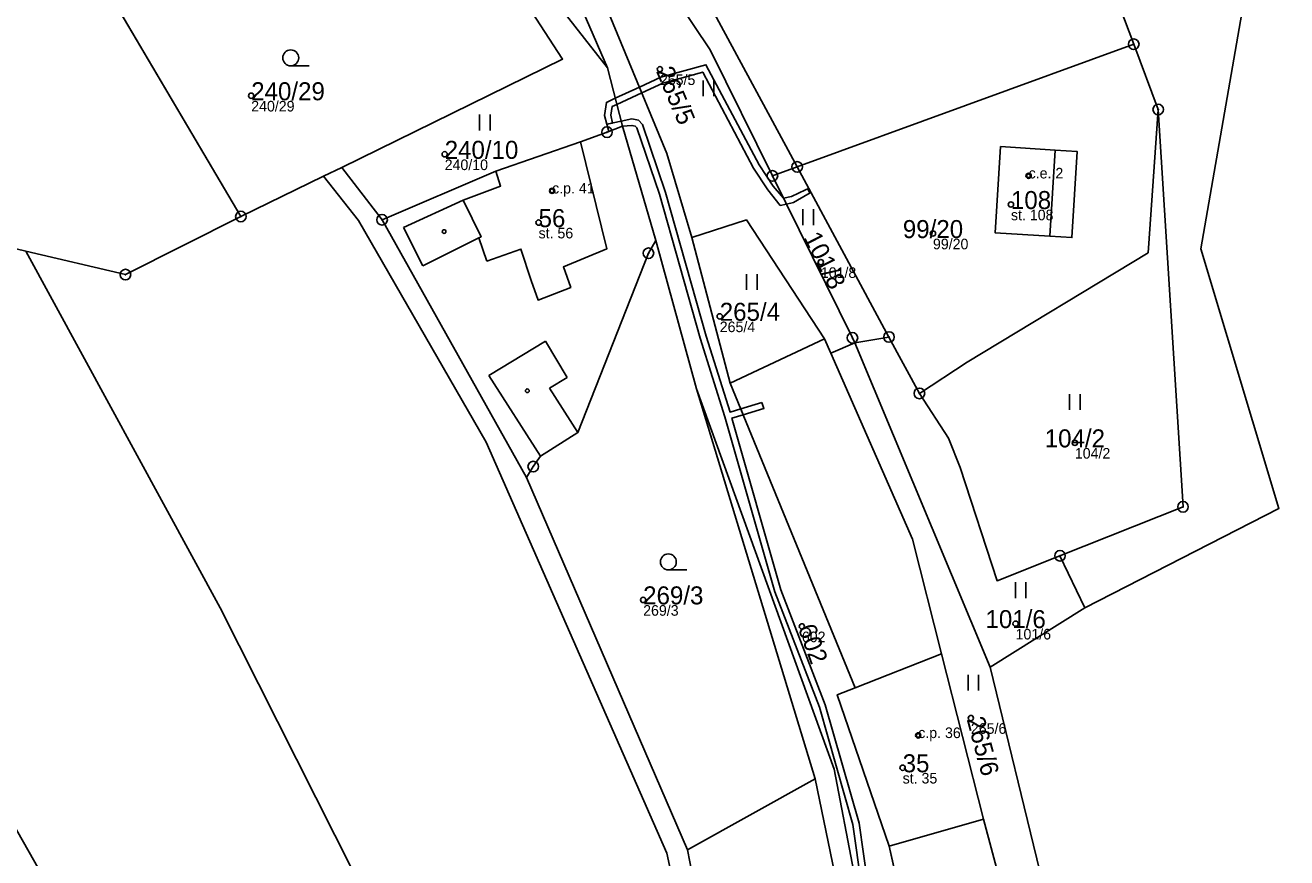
# Model space of a CAD drawing. Extents: x -680203 to -673936, y -1102717 to -1093650.
# Drawn here: x -677835.2 to -677716.1, y -1095480.5 to -1095401.9 of the extents above; entities that cross this region are included whole.
import ezdxf

# ---------------------------------------------------------------- set-up
doc = ezdxf.new("R2010")
doc.units = 0
for name, color, linetype in [('Definiční body', 7, 'Continuous'), ('Horni', 7, 'Continuous'), ('SOxx01xx_ŽSp_násyp_plocha', 7, 'Continuous'), ('SOxx02xx_Koleje_param další_Popis10', 7, 'Continuous'), ('SOxxxxxx_Koleje_hlavní_body_Popis10', 7, 'Continuous'), ('SOxxxxxx_Koleje_LN_parametry_Popis10', 7, 'Continuous'), ('SOxxxxxx_Koleje_param další_Popis10', 7, 'Continuous'), ('SOxxxxxx_Osa_bod_P', 7, 'Continuous'), ('SOxxxxxx_Staničení_Popis10', 7, 'Continuous'), ('x_prac', 7, 'Continuous')]:
    doc.layers.add(name, color=color, linetype=linetype)

msp = doc.modelspace()

# ---------------------------------------------------------------- linework, layer by layer
at = {"layer": 'Definiční body'}
for centre in [(-677775.28, -1095406.05), (-677813.85, -1095408.55), (-677795.59, -1095414.08), (-677740.48, -1095416.11), (-677785.45, -1095417.53), (-677742.15, -1095418.82), (-677786.73, -1095420.53), (-677749.51, -1095421.56), (-677760.09, -1095424.26), (-677769.63, -1095429.38), (-677736.12, -1095441.32), (-677776.86, -1095456.15), (-677761.88, -1095458.65), (-677741.71, -1095458.39), (-677745.93, -1095467.3), (-677750.9, -1095468.94), (-677752.37, -1095471.99)]:
    msp.add_circle(centre, 0.25, dxfattribs=at)
at = {"layer": 'Horni'}
for points in [[(-677791.62, -1095424.17), (-677788.4, -1095423.03), (-677787.44, -1095425.99), (-677786.78, -1095427.85), (-677783.7, -1095426.65), (-677784.39, -1095424.72), (-677780.29, -1095423.01), (-677782.76, -1095412.9), (-677790.77, -1095415.67), (-677790.32, -1095417.08), (-677793.84, -1095418.41), (-677792.15, -1095421.87), (-677792.36, -1095421.98)], [(-677743.64, -1095421.49), (-677738.49, -1095421.82), (-677737.98, -1095413.68), (-677743.12, -1095413.35)], [(-677744.73, -1095476.83), (-677748.69, -1095461.23), (-677756.85, -1095464.44), (-677758.54, -1095465.1), (-677753.64, -1095479.4)]]:
    msp.add_lwpolyline(points, close=True, dxfattribs=at)
at = {"layer": 'SOxx01xx_ŽSp_násyp_plocha'}
for points in [[(-677819.24, -1095351.84), (-677817.72, -1095354.42), (-677816.65, -1095355.9), (-677809.7, -1095367.39), (-677805.37, -1095373.24), (-677790.72, -1095392.48), (-677780.21, -1095405.92), (-677786.49, -1095391.46), (-677796.41, -1095375.44), (-677811.99, -1095355.93), (-677821.69, -1095342.2), (-677826.83, -1095331.1), (-677829.07, -1095325.68), (-677831.98, -1095315.97), (-677836.68, -1095301.1), (-677840.04, -1095302.03), (-677837.36, -1095309.07), (-677831.26, -1095325.75), (-677823.54, -1095346.07), (-677820.41, -1095349.85)], [(-677739.98, -1095386.58), (-677744.31, -1095331.4), (-677789.81, -1095372.06), (-677786.88, -1095375.18), (-677770.34, -1095400.4), (-677762.32, -1095415.27), (-677730.56, -1095403.69), (-677732.67, -1095398.07)], [(-677770.54, -1095404.23), (-677790.06, -1095375.08), (-677791.52, -1095373.59), (-677805.95, -1095358.79), (-677793.04, -1095376.5), (-677782.48, -1095394.97), (-677774.62, -1095414), (-677772.25, -1095421.95), (-677767.11, -1095420.28), (-677759.75, -1095431.51), (-677759.16, -1095432.85), (-677756.87, -1095431.87), (-677757.11, -1095431.41), (-677764.66, -1095416.12)], [(-677835.12, -1095423.21), (-677825.72, -1095425.44), (-677814.82, -1095419.95), (-677828.18, -1095397.34), (-677846.27, -1095365.91), (-677853.53, -1095366.35), (-677864.56, -1095416.22), (-677842.44, -1095421.47)], [(-677601.89, -1095653.76), (-677597.41, -1095629.12), (-677594, -1095565.52), (-677621.39, -1095480.02), (-677620.05, -1095471.91), (-677625.68, -1095420.14), (-677631.32, -1095408.39), (-677640.62, -1095404.63), (-677662, -1095379.12), (-677662.05, -1095392.69), (-677667.06, -1095392.78), (-677680.62, -1095373.48), (-677699.43, -1095370.5), (-677718.49, -1095390.07), (-677724.22, -1095423), (-677716.86, -1095447.53), (-677735.17, -1095456.9), (-677744.11, -1095462.5), (-677739.41, -1095481.75), (-677718.68, -1095563.96), (-677728.45, -1095609.33), (-677671.37, -1095622.6), (-677676.03, -1095639.64)], [(-677789.81, -1095372.06), (-677790.35, -1095372.53), (-677791.52, -1095373.59), (-677790.06, -1095375.08), (-677770.54, -1095404.23), (-677764.66, -1095416.12), (-677762.32, -1095415.27), (-677770.34, -1095400.4), (-677786.88, -1095375.18)], [(-677805.37, -1095373.24), (-677801.21, -1095379.32), (-677784.46, -1095405.1), (-677805.29, -1095415.32), (-677801.5, -1095420.26), (-677790.77, -1095415.67), (-677782.76, -1095412.9), (-677780.27, -1095411.99), (-677778.82, -1095411.44), (-677780.21, -1095405.92), (-677790.72, -1095392.48)], [(-677801.21, -1095379.32), (-677828.18, -1095397.34), (-677814.82, -1095419.95), (-677807.04, -1095416.13), (-677805.29, -1095415.32), (-677784.46, -1095405.1)], [(-677746.28, -1095433.69), (-677729.19, -1095423.38), (-677728.25, -1095409.85), (-677730.56, -1095403.69), (-677762.32, -1095415.27), (-677753.66, -1095431.33), (-677750.79, -1095436.65)], [(-677750.79, -1095436.65), (-677748.05, -1095440.88), (-677746.94, -1095443.65), (-677743.46, -1095454.34), (-677737.52, -1095451.98), (-677725.91, -1095447.36), (-677728.25, -1095409.85), (-677729.19, -1095423.38), (-677746.28, -1095433.69)], [(-677787.23, -1095443.56), (-677786.55, -1095442.59), (-677783.03, -1095440.35), (-677776.36, -1095423.42), (-677775.65, -1095422.23), (-677778.82, -1095411.44), (-677780.27, -1095411.99), (-677782.76, -1095412.9), (-677790.77, -1095415.67), (-677801.5, -1095420.26), (-677787.87, -1095444.59)], [(-677842.44, -1095421.47), (-677864.56, -1095416.22), (-677880.74, -1095412.15), (-677866.98, -1095437.72), (-677887.09, -1095452.13), (-677861.57, -1095502.88), (-677851.99, -1095534.06), (-677838.44, -1095593.21), (-677807.88, -1095594.61), (-677818.77, -1095526.91), (-677830.91, -1095486.84), (-677860.76, -1095434.18), (-677841.94, -1095422.47)], [(-677738.49, -1095421.82), (-677743.64, -1095421.49), (-677743.12, -1095413.35), (-677737.98, -1095413.68), (-677735.89, -1095413.82), (-677736.4, -1095421.95)], [(-677738.49, -1095421.82), (-677736.4, -1095421.95), (-677735.89, -1095413.82), (-677737.98, -1095413.68), (-677743.12, -1095413.35), (-677743.64, -1095421.49)], [(-677780.22, -1095620.68), (-677764.99, -1095618.35), (-677765.18, -1095604.1), (-677766.36, -1095589.38), (-677759.47, -1095550.38), (-677774.61, -1095480.07), (-677791.68, -1095441.25), (-677803.72, -1095420.33), (-677807.04, -1095416.13), (-677814.82, -1095419.95), (-677825.72, -1095425.44), (-677835.12, -1095423.21), (-677816.78, -1095456.88), (-677800.55, -1095489.09), (-677792.05, -1095526.95)], [(-677772.66, -1095479.73), (-677787.87, -1095444.59), (-677801.5, -1095420.26), (-677805.29, -1095415.32), (-677807.04, -1095416.13), (-677803.72, -1095420.33), (-677791.68, -1095441.25), (-677774.61, -1095480.07), (-677759.47, -1095550.38), (-677766.36, -1095589.38), (-677765.18, -1095604.1), (-677764.99, -1095618.35), (-677780.22, -1095620.68), (-677779.4, -1095623), (-677762.89, -1095620.15), (-677763.62, -1095604.41), (-677764.56, -1095589.34), (-677758.23, -1095553.44), (-677757.73, -1095549.56), (-677759.22, -1095541.84), (-677760.64, -1095535.34), (-677763.05, -1095524.31), (-677768.72, -1095500.14)], [(-677764.66, -1095416.12), (-677757.11, -1095431.41), (-677756.87, -1095431.87), (-677753.66, -1095431.33), (-677762.32, -1095415.27)], [(-677768.65, -1095435.68), (-677759.75, -1095431.51), (-677767.11, -1095420.28), (-677772.25, -1095421.95)], [(-677804.17, -1095623.79), (-677782.65, -1095623.29), (-677779.4, -1095623), (-677780.22, -1095620.68), (-677792.05, -1095526.95), (-677800.55, -1095489.09), (-677816.78, -1095456.88), (-677835.12, -1095423.21), (-677842.44, -1095421.47), (-677841.94, -1095422.47), (-677860.76, -1095434.18), (-677830.91, -1095486.84), (-677818.77, -1095526.91), (-677807.88, -1095594.61)], [(-677775.65, -1095422.23), (-677776.36, -1095423.42), (-677783.03, -1095440.35), (-677786.55, -1095442.59), (-677787.23, -1095443.56), (-677787.87, -1095444.59), (-677772.66, -1095479.73), (-677760.61, -1095473.04), (-677771.82, -1095436.22)], [(-677759.16, -1095432.85), (-677759.75, -1095431.51), (-677768.65, -1095435.68), (-677756.85, -1095464.44), (-677758.54, -1095465.1), (-677753.64, -1095479.4), (-677744.73, -1095476.83), (-677748.69, -1095461.23), (-677751.44, -1095450.42)], [(-677744.11, -1095462.5), (-677756.87, -1095431.87), (-677759.16, -1095432.85), (-677751.44, -1095450.42), (-677748.69, -1095461.23), (-677744.73, -1095476.83), (-677743.17, -1095482.73), (-677739.41, -1095481.75)], [(-677756.87, -1095431.87), (-677744.11, -1095462.5), (-677735.17, -1095456.9), (-677737.52, -1095451.98), (-677743.46, -1095454.34), (-677746.94, -1095443.65), (-677748.05, -1095440.88), (-677750.79, -1095436.65), (-677753.66, -1095431.33)], [(-677760.61, -1095473.04), (-677755.54, -1095497.74), (-677751.07, -1095523.15), (-677749, -1095534.05), (-677747.82, -1095540.26), (-677745.83, -1095539.98), (-677758.84, -1095472.11), (-677771.82, -1095436.22)], [(-677751.07, -1095523.15), (-677755.54, -1095497.74), (-677760.61, -1095473.04), (-677772.66, -1095479.73), (-677768.72, -1095500.14), (-677763.05, -1095524.31)], [(-677753.64, -1095479.4), (-677746.71, -1095509.87), (-677740.57, -1095534.37), (-677729.93, -1095532.82), (-677743.17, -1095482.73), (-677744.73, -1095476.83)]]:
    msp.add_lwpolyline(points, close=True, dxfattribs=at)
for points in [[(-677744.31, -1095331.4), (-677739.98, -1095386.58), (-677732.67, -1095398.07), (-677730.56, -1095403.69), (-677728.25, -1095409.85), (-677725.91, -1095447.36), (-677737.52, -1095451.98), (-677735.17, -1095456.9), (-677716.86, -1095447.53), (-677724.22, -1095423), (-677718.49, -1095390.07), (-677699.43, -1095370.5), (-677680.62, -1095373.48), (-677667.06, -1095392.78), (-677662.05, -1095392.69), (-677662, -1095379.12), (-677640.62, -1095404.63), (-677631.32, -1095408.39), (-677625.68, -1095420.14), (-677620.05, -1095471.91), (-677621.39, -1095480.02), (-677594, -1095565.52)], [(-677821.69, -1095342.2), (-677811.99, -1095355.93), (-677796.41, -1095375.44), (-677786.49, -1095391.46), (-677780.21, -1095405.92), (-677778.82, -1095411.44), (-677775.65, -1095422.23), (-677771.82, -1095436.22), (-677758.84, -1095472.11), (-677745.83, -1095539.98), (-677744.24, -1095548.94), (-677742.56, -1095566.74), (-677742.58, -1095570.72), (-677742.52, -1095604.37)], [(-677738.14, -1095607.81), (-677739.33, -1095550.81), (-677746.71, -1095509.87), (-677753.64, -1095479.4), (-677758.54, -1095465.1), (-677756.85, -1095464.44), (-677768.65, -1095435.68), (-677772.25, -1095421.95), (-677774.62, -1095414), (-677782.48, -1095394.97), (-677793.04, -1095376.5), (-677805.95, -1095358.79), (-677813.34, -1095350.4)]]:
    msp.add_lwpolyline(points, dxfattribs=at)
at = {"layer": 'SOxx02xx_Koleje_param další_Popis10'}
for centre, radius in [((-677730.56, -1095403.69), 0.5), ((-677730.56, -1095403.69), 0.0303), ((-677728.25, -1095409.85), 0.5), ((-677728.25, -1095409.85), 0.0303), ((-677780.27, -1095411.99), 0.5), ((-677780.27, -1095411.99), 0.0303), ((-677762.32, -1095415.27), 0.5), ((-677764.66, -1095416.12), 0.5), ((-677764.66, -1095416.12), 0.0303), ((-677762.32, -1095415.27), 0.0303), ((-677814.82, -1095419.95), 0.5), ((-677814.82, -1095419.95), 0.0303), ((-677801.5, -1095420.26), 0.5), ((-677801.5, -1095420.26), 0.0303), ((-677776.36, -1095423.42), 0.5), ((-677776.36, -1095423.42), 0.0303), ((-677825.72, -1095425.44), 0.5), ((-677825.72, -1095425.44), 0.0303), ((-677757.11, -1095431.41), 0.5), ((-677757.11, -1095431.41), 0.0303), ((-677753.66, -1095431.33), 0.5), ((-677753.66, -1095431.33), 0.0303), ((-677750.79, -1095436.65), 0.5), ((-677750.79, -1095436.65), 0.0303), ((-677787.23, -1095443.56), 0.5), ((-677787.23, -1095443.56), 0.0303), ((-677725.91, -1095447.36), 0.5), ((-677725.91, -1095447.36), 0.0303), ((-677737.52, -1095451.98), 0.5), ((-677737.52, -1095451.98), 0.0303)]:
    msp.add_circle(centre, radius, dxfattribs=at)
at = {"layer": 'SOxxxxxx_Koleje_hlavní_body_Popis10'}
for p, q in [((-677810.12, -1095405.73), (-677808.37, -1095405.73)), ((-677771.18, -1095408.6), (-677771.18, -1095407.1)), ((-677770.18, -1095408.6), (-677770.18, -1095407.1)), ((-677792.29, -1095411.83), (-677792.29, -1095410.33)), ((-677791.29, -1095411.83), (-677791.29, -1095410.33)), ((-677761.79, -1095420.77), (-677761.79, -1095419.27)), ((-677760.79, -1095420.77), (-677760.79, -1095419.27)), ((-677767.11, -1095426.89), (-677767.11, -1095425.39)), ((-677766.11, -1095426.89), (-677766.11, -1095425.39)), ((-677736.63, -1095438.21), (-677736.63, -1095436.71)), ((-677735.63, -1095438.21), (-677735.63, -1095436.71)), ((-677774.48, -1095453.31), (-677772.73, -1095453.31)), ((-677741.73, -1095455.97), (-677741.73, -1095454.47)), ((-677740.73, -1095455.97), (-677740.73, -1095454.47)), ((-677746.2, -1095464.71), (-677746.2, -1095463.21)), ((-677745.2, -1095464.71), (-677745.2, -1095463.21))]:
    msp.add_line(p, q, dxfattribs=at)
for centre in [(-677810.12, -1095404.98), (-677774.48, -1095452.56)]:
    msp.add_circle(centre, 0.75, dxfattribs=at)
at = {"layer": 'SOxxxxxx_Koleje_LN_parametry_Popis10'}
for points in [[(-677780.28, -1095411.24), (-677779.74, -1095411.13), (-677779.91, -1095410.39), (-677779.79, -1095409.58), (-677779.34, -1095409.38), (-677776.98, -1095408.28), (-677775, -1095407.36), (-677771.24, -1095406.32), (-677766.44, -1095415.38), (-677765.08, -1095417.45), (-677763.92, -1095418.91), (-677763.34, -1095418.79), (-677763.62, -1095418.22), (-677764.6, -1095417.09), (-677765.92, -1095415.08), (-677770.94, -1095405.62), (-677775.2, -1095406.8), (-677777.21, -1095407.73), (-677779.49, -1095408.78), (-677780.33, -1095409.18), (-677780.51, -1095410.41)], [(-677763.62, -1095418.22), (-677763.34, -1095418.79), (-677762.67, -1095418.64), (-677761.32, -1095417.85), (-677761.12, -1095417.75), (-677761.33, -1095417.33), (-677761.53, -1095417.43), (-677762.87, -1095418.08)], [(-677765.67, -1095437.52), (-677767.65, -1095438.11), (-677767.42, -1095438.67), (-677765.47, -1095438.08)]]:
    msp.add_lwpolyline(points, close=True, dxfattribs=at)
msp.add_lwpolyline([(-677755.67, -1095483), (-677756.48, -1095477.21), (-677759.67, -1095466.06), (-677763.88, -1095455.19), (-677768.49, -1095438.99), (-677767.42, -1095438.67), (-677767.65, -1095438.11), (-677768.66, -1095438.42), (-677770.9, -1095431.25), (-677774.75, -1095417.68), (-677776.93, -1095411.27), (-677777.29, -1095410.86), (-677777.92, -1095410.74), (-677778.94, -1095410.96), (-677780.28, -1095411.24), (-677780.1, -1095411.93), (-677778.82, -1095411.44), (-677777.92, -1095411.36), (-677777.61, -1095411.42), (-677777.45, -1095411.58), (-677775.33, -1095417.86), (-677771.48, -1095431.43), (-677769.15, -1095438.88), (-677764.44, -1095455.38), (-677760.23, -1095466.26), (-677757.07, -1095477.35), (-677756.26, -1095483.12)], dxfattribs=at)
at = {"layer": 'SOxxxxxx_Koleje_param další_Popis10'}
for centre in [(-677740.49, -1095416.11), (-677785.46, -1095417.53), (-677795.65, -1095421.38), (-677787.79, -1095436.4), (-677750.91, -1095468.94)]:
    msp.add_circle(centre, 0.175, dxfattribs=at)
at = {"layer": 'SOxxxxxx_Staničení_Popis10'}
for p, q in [((-677782.76, -1095412.9), (-677780.29, -1095423.01)), ((-677737.98, -1095413.68), (-677738.49, -1095421.82)), ((-677790.77, -1095415.67), (-677790.32, -1095417.08)), ((-677793.84, -1095418.41), (-677790.32, -1095417.08)), ((-677793.84, -1095418.41), (-677799.48, -1095420.98)), ((-677792.15, -1095421.87), (-677793.84, -1095418.41)), ((-677799.48, -1095420.98), (-677797.66, -1095424.6)), ((-677797.66, -1095424.6), (-677792.36, -1095421.98)), ((-677792.36, -1095421.98), (-677792.15, -1095421.87)), ((-677791.62, -1095424.17), (-677792.36, -1095421.98)), ((-677788.4, -1095423.03), (-677791.62, -1095424.17)), ((-677788.4, -1095423.03), (-677787.44, -1095425.99)), ((-677780.29, -1095423.01), (-677784.39, -1095424.72)), ((-677783.7, -1095426.65), (-677784.39, -1095424.72)), ((-677787.44, -1095425.99), (-677786.78, -1095427.85)), ((-677786.78, -1095427.85), (-677783.7, -1095426.65)), ((-677791.43, -1095434.95), (-677786.08, -1095431.71)), ((-677786.08, -1095431.71), (-677784.03, -1095435.15)), ((-677786.55, -1095442.59), (-677791.43, -1095434.95)), ((-677784.03, -1095435.15), (-677785.71, -1095436.17)), ((-677785.71, -1095436.17), (-677783.03, -1095440.35)), ((-677756.85, -1095464.44), (-677748.69, -1095461.23))]:
    msp.add_line(p, q, dxfattribs=at)
at = {"layer": 'x_prac'}
for p, q in [((-677828.18, -1095397.34), (-677814.82, -1095419.95)), ((-677762.32, -1095415.27), (-677730.56, -1095403.69)), ((-677730.56, -1095403.69), (-677728.25, -1095409.85)), ((-677778.82, -1095411.44), (-677780.21, -1095405.92)), ((-677775.65, -1095422.23), (-677778.82, -1095411.44)), ((-677814.82, -1095419.95), (-677807.04, -1095416.13)), ((-677807.04, -1095416.13), (-677805.29, -1095415.32)), ((-677805.29, -1095415.32), (-677801.5, -1095420.26)), ((-677764.66, -1095416.12), (-677762.32, -1095415.27)), ((-677762.32, -1095415.27), (-677753.66, -1095431.33)), ((-677801.5, -1095420.26), (-677787.87, -1095444.59)), ((-677842.44, -1095421.47), (-677835.12, -1095423.21)), ((-677776.36, -1095423.42), (-677775.65, -1095422.23)), ((-677771.82, -1095436.22), (-677775.65, -1095422.23)), ((-677768.65, -1095435.68), (-677772.25, -1095421.95)), ((-677759.75, -1095431.51), (-677768.65, -1095435.68)), ((-677759.16, -1095432.85), (-677759.75, -1095431.51)), ((-677759.16, -1095432.85), (-677756.87, -1095431.87)), ((-677753.66, -1095431.33), (-677756.87, -1095431.87)), ((-677744.11, -1095462.5), (-677756.87, -1095431.87)), ((-677753.66, -1095431.33), (-677750.79, -1095436.65)), ((-677771.82, -1095436.22), (-677760.61, -1095473.04)), ((-677750.79, -1095436.65), (-677748.05, -1095440.88)), ((-677772.66, -1095479.73), (-677787.87, -1095444.59)), ((-677743.46, -1095454.34), (-677737.52, -1095451.98)), ((-677737.52, -1095451.98), (-677735.17, -1095456.9)), ((-677735.17, -1095456.9), (-677744.11, -1095462.5)), ((-677744.11, -1095462.5), (-677739.41, -1095481.75)), ((-677772.66, -1095479.73), (-677760.61, -1095473.04)), ((-677753.64, -1095479.4), (-677744.73, -1095476.83)), ((-677743.17, -1095482.73), (-677744.73, -1095476.83)), ((-677753.64, -1095479.4), (-677746.71, -1095509.87))]:
    msp.add_line(p, q, dxfattribs=at)
for points in [[(-677780.21, -1095405.92), (-677786.49, -1095391.46), (-677796.41, -1095375.44), (-677811.99, -1095355.93), (-677821.69, -1095342.2), (-677826.83, -1095331.1), (-677829.07, -1095325.68), (-677831.98, -1095315.97), (-677836.68, -1095301.1)], [(-677730.56, -1095403.69), (-677732.67, -1095398.07), (-677739.98, -1095386.58), (-677744.31, -1095331.4)], [(-677772.25, -1095421.95), (-677774.62, -1095414), (-677782.48, -1095394.97), (-677793.04, -1095376.5), (-677805.95, -1095358.79)], [(-677728.45, -1095609.33), (-677671.37, -1095622.6), (-677676.03, -1095639.64), (-677601.89, -1095653.76), (-677597.41, -1095629.12), (-677594, -1095565.52), (-677621.39, -1095480.02), (-677620.05, -1095471.91), (-677625.68, -1095420.14), (-677631.32, -1095408.39), (-677640.62, -1095404.63), (-677662, -1095379.12), (-677662.05, -1095392.69), (-677667.06, -1095392.78), (-677680.62, -1095373.48), (-677699.43, -1095370.5), (-677718.49, -1095390.07), (-677724.22, -1095423), (-677716.86, -1095447.53), (-677735.17, -1095456.9)], [(-677789.81, -1095372.06), (-677786.88, -1095375.18), (-677770.34, -1095400.4), (-677762.32, -1095415.27)], [(-677780.21, -1095405.92), (-677790.72, -1095392.48), (-677805.37, -1095373.24)], [(-677764.66, -1095416.12), (-677770.54, -1095404.23), (-677790.06, -1095375.08), (-677791.52, -1095373.59)], [(-677805.29, -1095415.32), (-677784.46, -1095405.1), (-677801.21, -1095379.32)], [(-677750.79, -1095436.65), (-677746.28, -1095433.69), (-677729.19, -1095423.38), (-677728.25, -1095409.85)], [(-677728.25, -1095409.85), (-677725.91, -1095447.36), (-677737.52, -1095451.98)], [(-677778.82, -1095411.44), (-677780.27, -1095411.99), (-677782.76, -1095412.9), (-677790.77, -1095415.67), (-677801.5, -1095420.26)], [(-677738.49, -1095421.82), (-677743.64, -1095421.49), (-677743.12, -1095413.35), (-677737.98, -1095413.68), (-677735.89, -1095413.82), (-677736.4, -1095421.95), (-677738.49, -1095421.82)], [(-677807.04, -1095416.13), (-677803.72, -1095420.33), (-677791.68, -1095441.25), (-677774.61, -1095480.07), (-677759.47, -1095550.38), (-677766.36, -1095589.38), (-677765.18, -1095604.1), (-677764.99, -1095618.35), (-677780.22, -1095620.68)], [(-677756.87, -1095431.87), (-677757.11, -1095431.41), (-677764.66, -1095416.12)], [(-677835.12, -1095423.21), (-677825.72, -1095425.44), (-677814.82, -1095419.95)], [(-677772.25, -1095421.95), (-677767.11, -1095420.28), (-677759.75, -1095431.51)], [(-677807.88, -1095594.61), (-677818.77, -1095526.91), (-677830.91, -1095486.84), (-677860.76, -1095434.18), (-677841.94, -1095422.47), (-677842.44, -1095421.47)], [(-677780.22, -1095620.68), (-677792.05, -1095526.95), (-677800.55, -1095489.09), (-677816.78, -1095456.88), (-677835.12, -1095423.21)], [(-677786.55, -1095442.59), (-677783.03, -1095440.35), (-677776.36, -1095423.42)], [(-677744.73, -1095476.83), (-677748.69, -1095461.23), (-677751.44, -1095450.42), (-677759.16, -1095432.85)], [(-677745.83, -1095539.98), (-677758.84, -1095472.11), (-677771.82, -1095436.22)], [(-677768.65, -1095435.68), (-677756.85, -1095464.44), (-677758.54, -1095465.1), (-677753.64, -1095479.4)], [(-677748.05, -1095440.88), (-677746.94, -1095443.65), (-677743.46, -1095454.34)], [(-677787.87, -1095444.59), (-677787.23, -1095443.56), (-677786.55, -1095442.59)], [(-677760.61, -1095473.04), (-677755.54, -1095497.74), (-677751.07, -1095523.15)], [(-677763.05, -1095524.31), (-677768.72, -1095500.14), (-677772.66, -1095479.73)]]:
    msp.add_lwpolyline(points, dxfattribs=at)

# ---------------------------------------------------------------- texts
at = {"layer": 'Definiční body'}
for s, p in [('265/5', (-677775.28, -1095407.54)), ('240/29', (-677813.85, -1095410.04)), ('240/10', (-677795.59, -1095415.57)), ('c.e. 2', (-677740.48, -1095416.36)), ('c.p. 41', (-677785.45, -1095417.78)), ('st. 108', (-677742.15, -1095420.31)), ('st. 56', (-677786.73, -1095422.02)), ('99/20', (-677749.51, -1095423.05)), ('101/8', (-677760.09, -1095425.75)), ('265/4', (-677769.63, -1095430.87)), ('104/2', (-677736.12, -1095442.81)), ('269/3', (-677776.86, -1095457.64)), ('602', (-677761.88, -1095460.14)), ('101/6', (-677741.71, -1095459.88)), ('c.p. 36', (-677750.9, -1095469.19)), ('265/6', (-677745.93, -1095468.79)), ('st. 35', (-677752.37, -1095473.48))]:
    msp.add_text(s, height=1, dxfattribs=at).set_placement(p)
at = {"layer": 'SOxxxxxx_Osa_bod_P'}
for s, rotation, p in [('265/5', 293, (-677775.67, -1095406.22)), ('101/8', 297, (-677761.76, -1095421.93)), ('602', 290, (-677762.28, -1095458.79)), ('265/6', 285, (-677746.34, -1095467.41))]:
    msp.add_text(s, height=1.7, rotation=rotation, dxfattribs=at).set_placement(p)
for s, p in [('240/29', (-677813.85, -1095408.98)), ('240/10', (-677795.59, -1095414.51)), ('108', (-677742.15, -1095419.25)), ('56', (-677786.73, -1095420.96)), ('99/20', (-677752.35, -1095421.99)), ('265/4', (-677769.63, -1095429.8)), ('104/2', (-677738.96, -1095441.75)), ('269/3', (-677776.86, -1095456.57)), ('101/6', (-677744.55, -1095458.81)), ('35', (-677752.37, -1095472.42))]:
    msp.add_text(s, height=1.7, dxfattribs=at).set_placement(p)

doc.saveas('drawing.dxf')
